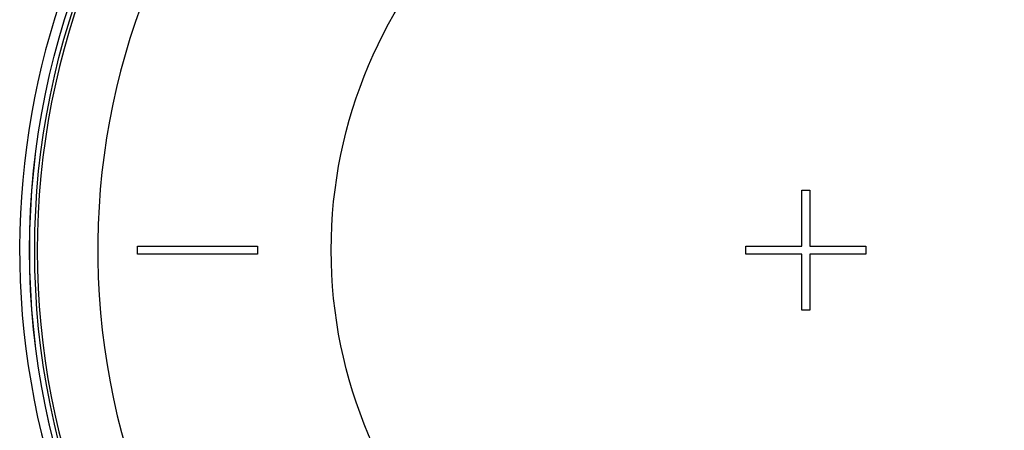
# Model space of a CAD drawing. Header units: millimetres. Extents: x 0 to 297, y 0 to 210.
# Tile 344 of 499: x 234.61 to 243.22, y 153.14 to 156.73. Entities that reach past the tile are written whole.
import ezdxf

# ---------------------------------------------------------------- set-up
doc = ezdxf.new("R2010")
doc.units = ezdxf.units.MM
doc.header["$LTSCALE"] = 16.335
doc.layers.get('0').update_dxf_attribs({"linetype": 'CONTINUOUS'})
doc.layers.add('AXES_REF', color=7, linetype='CONTINUOUS')

msp = doc.modelspace()

# ---------------------------------------------------------------- linework, layer by layer
at = {"color": 7, "linetype": 'Continuous'}
for p, q in [((241.4539, 154.7465), (241.4539, 155.2365)), ((241.4539, 155.2365), (241.5239, 155.2365)), ((241.5239, 155.2365), (241.5239, 154.7465)), ((235.6439, 154.6765), (235.6439, 154.7465)), ((235.6439, 154.7465), (236.6939, 154.7465)), ((236.6939, 154.7465), (236.6939, 154.6765)), ((240.9639, 154.7465), (241.4539, 154.7465)), ((240.9639, 154.6765), (240.9639, 154.7465)), ((241.5239, 154.7465), (242.0139, 154.7465)), ((242.0139, 154.7465), (242.0139, 154.6765)), ((236.6939, 154.6765), (235.6439, 154.6765)), ((241.4539, 154.6765), (240.9639, 154.6765)), ((241.4539, 154.1865), (241.4539, 154.6765)), ((242.0139, 154.6765), (241.5239, 154.6765)), ((241.5239, 154.6765), (241.5239, 154.1865)), ((241.5239, 154.1865), (241.4539, 154.1865))]:
    msp.add_line(p, q, dxfattribs=at)
for radius in [6.7871, 6.7865, 6.743]:
    msp.add_circle((241.4889, 154.7115), radius, dxfattribs=at)
for radius, start, end in [(6.72, 278.27713, 261.72287), (6.874, 113.08269, 346.83089)]:
    msp.add_arc((241.4889, 154.7115), radius, start, end, dxfattribs=at)
at = {"layer": 'AXES_REF', "color": 9, "linetype": 'Continuous'}
msp.add_circle((241.4889, 154.7115), 4.15, dxfattribs=at)
msp.add_arc((241.4889, 154.7115), 6.1912, 94.41181, 85.58819, dxfattribs=at)

doc.saveas('drawing.dxf')
